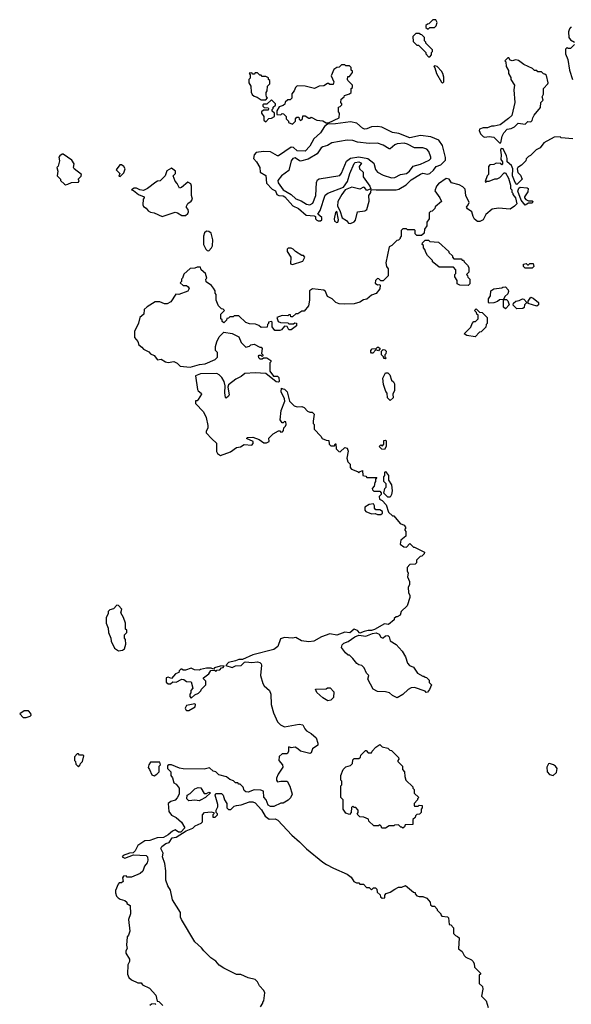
# Model space of a CAD drawing. Extents: x 1861455 to 2058065, y 200073 to 437907.
# Tile 422 of 574: x 2011070 to 2015812, y 320746 to 329218. Entities that reach past the tile are written whole.
import ezdxf

# ---------------------------------------------------------------- set-up
doc = ezdxf.new("R2010")
doc.units = 0

msp = doc.modelspace()

# ---------------------------------------------------------------- linework, layer by layer
at = {"layer": '0CON05XD'}
for points in [[(2014585, 329140), (2014595, 329150), (2014635, 329150), (2014650, 329165), (2014657.5, 329195), (2014648.3, 329218.3), (2014621.7, 329218.3), (2014588.3, 329181.7), (2014575, 329180), (2014561.7, 329168.3), (2014561.7, 329151.7), (2014575, 329140), (2014585, 329140)], [(2014595, 328900), (2014610, 328915), (2014610, 328935), (2014620, 328945), (2014618.3, 328958.3), (2014560, 329015), (2014560, 329025), (2014550, 329035), (2014550, 329065), (2014528.3, 329088.3), (2014515, 329090), (2014505, 329100), (2014475, 329100), (2014450, 329075), (2014451.7, 329031.7), (2014485, 329000), (2014498.3, 328998.3), (2014560, 328935), (2014560, 328925), (2014585, 328900), (2014595, 328900)], [(2015815, 329150), (2015805, 329150), (2015795, 329140), (2015787.5, 329115), (2015790, 329065), (2015803.6, 329043.6), (2015840, 329025)], [(2015840, 329005), (2015805, 328970), (2015785, 328970), (2015775, 328980), (2015762.5, 328965), (2015763.3, 328925), (2015783.3, 328875), (2015796.7, 328785), (2015822, 328705)], [(2013415, 328320), (2013440, 328345), (2013440, 328365), (2013451.7, 328378.3), (2013468.3, 328378.3), (2013471.7, 328361.7), (2013485, 328350), (2013500, 328365), (2013505, 328390), (2013525, 328390), (2013555, 328370), (2013565, 328370), (2013575, 328380), (2013623, 328353), (2013677, 328347), (2013705, 328330), (2013725, 328330), (2013815, 328372.5), (2013820, 328415), (2013810, 328425), (2013810, 328465), (2013825, 328470), (2013840, 328485), (2013840, 328495), (2013830, 328505), (2013832.5, 328535), (2013860, 328555), (2013863.3, 328566.7), (2013905, 328580), (2013918.3, 328591.7), (2013920, 328625), (2013930, 328635), (2013930, 328655), (2013890, 328695), (2013887.5, 328705), (2013891.7, 328728.3), (2013905, 328730), (2013930, 328765), (2013930, 328775), (2013920, 328785), (2013918.3, 328808.3), (2013905, 328820), (2013875, 328820), (2013865, 328830), (2013835, 328830), (2013815, 328810), (2013795, 328807.5), (2013770.7, 328789.3), (2013747.5, 328735), (2013770, 328685), (2013765, 328660), (2013735, 328660), (2013725, 328670), (2013715, 328670), (2013685, 328650), (2013643, 328647), (2013605, 328627.5), (2013525, 328647.5), (2013455, 328650), (2013440, 328635), (2013430, 328605), (2013408.3, 328581.7), (2013408.3, 328541.7), (2013395, 328530), (2013375, 328530), (2013351.7, 328508.3), (2013348.3, 328491.7), (2013335, 328480), (2013301.7, 328468.3), (2013280, 328435), (2013281.7, 328401.7), (2013315, 328400), (2013325, 328410), (2013337, 328407), (2013360, 328385), (2013360, 328365), (2013380, 328345), (2013380, 328335), (2013415, 328320)], [(2015205, 328160), (2015217.5, 328215), (2015232.5, 328245), (2015260, 328275), (2015295, 328282.5), (2015325, 328297.5), (2015355, 328327.5), (2015415, 328320), (2015438.3, 328341.7), (2015465, 328340), (2015475, 328350), (2015480, 328375), (2015493, 328397), (2015547, 328463), (2015550, 328505), (2015570, 328525), (2015562.5, 328555), (2015571.7, 328578.3), (2015573, 328627), (2015610, 328665), (2015612.5, 328675), (2015598.3, 328738.3), (2015585, 328750), (2015571.7, 328751.7), (2015555, 328770), (2015525, 328770), (2015515, 328780), (2015495, 328780), (2015477, 328797), (2015405, 328832.5), (2015356.7, 328866.7), (2015335, 328872.5), (2015303, 328863), (2015285, 328870), (2015275, 328890), (2015265, 328890), (2015240, 328865), (2015250, 328855), (2015252.5, 328815), (2015271.7, 328781.7), (2015272.5, 328755), (2015291.7, 328721.7), (2015293.3, 328703.3), (2015322.5, 328655), (2015317.5, 328615), (2015327.5, 328505), (2015300, 328395), (2015273, 328367), (2015200, 328315), (2015148.3, 328301.7), (2015127, 328303), (2015091.7, 328288.3), (2015053, 328287), (2015023.3, 328276.7), (2015020, 328265), (2015032.5, 328235), (2015055, 328212.5), (2015065, 328207.5), (2015105, 328212.5), (2015145, 328207.5), (2015195, 328160), (2015205, 328160)], [(2013185, 328530), (2013200, 328545), (2013192.5, 328552.5), (2013187.5, 328575), (2013188.3, 328591.7), (2013197.5, 328605), (2013200, 328645), (2013220, 328665), (2013220, 328695), (2013210, 328705), (2013208.3, 328718.3), (2013185, 328730), (2013155, 328730), (2013145, 328740), (2013135, 328740), (2013115, 328760), (2013095, 328760), (2013085, 328750), (2013075, 328750), (2013065, 328760), (2013041.7, 328758.3), (2013050, 328745), (2013050, 328715), (2013040, 328705), (2013040, 328675), (2013057.5, 328645), (2013060, 328595), (2013067.5, 328575), (2013085, 328560), (2013111.7, 328551.7), (2013145, 328530), (2013185, 328530)], [(2014705, 328672.5), (2014717.5, 328685), (2014717.5, 328725), (2014707.5, 328755), (2014696.4, 328776.4), (2014660, 328815), (2014635, 328820), (2014630, 328815), (2014640, 328805), (2014652.5, 328755), (2014695, 328680), (2014705, 328672.5)], [(2013185, 328340), (2013211.7, 328368.3), (2013235, 328370), (2013260, 328385), (2013260, 328415), (2013241.7, 328431.7), (2013240, 328445), (2013250, 328455), (2013250, 328465), (2013268.3, 328481.7), (2013270, 328495), (2013235, 328530), (2013195, 328490), (2013165, 328490), (2013160, 328485), (2013160, 328475), (2013171.7, 328461.7), (2013205, 328460), (2013210, 328455), (2013205, 328440), (2013165, 328440), (2013150, 328425), (2013150, 328415), (2013170, 328385), (2013170, 328355), (2013185, 328340)], [(2013915, 327463.8), (2013945, 327480), (2013956.5, 327493.5), (2013974.2, 327565.8), (2014036.5, 327573.5), (2014053.8, 327586.2), (2014074.5, 327655.5), (2014071.2, 327705), (2014088.8, 327731.2), (2014091.7, 327758.3), (2014135, 327753.3), (2014305, 327755.5), (2014329.1, 327760.9), (2014391.7, 327798.3), (2014435, 327839.5), (2014515, 327889.4), (2014535, 327896.4), (2014575, 327890), (2014595, 327894.3), (2014626.9, 327923.1), (2014650, 327955), (2014689.7, 327970.3), (2014731.1, 328008.9), (2014731.5, 328031.5), (2014705.6, 328135.6), (2014672.5, 328182.5), (2014605, 328211.4), (2014515, 328221.9), (2014425, 328201.2), (2014328.9, 328238.9), (2014275, 328248), (2014247, 328263), (2014182.5, 328292.5), (2014145, 328300), (2014095, 328296), (2014055, 328279.2), (2014035, 328277.1), (2014016.2, 328285), (2013967, 328327), (2013915, 328340.8), (2013785, 328322), (2013715, 328320), (2013690.8, 328299.2), (2013656, 328245), (2013597.6, 328192.4), (2013565, 328130.8), (2013524, 328086), (2013455, 328088.9), (2013425, 328117.8), (2013405, 328121.9), (2013295, 328046), (2013285, 328046.2), (2013225, 328081.4), (2013165, 328083.3), (2013103.6, 328076.4), (2013084.4, 328055), (2013080, 328025), (2013105.6, 327995.6), (2013133.8, 327945), (2013137.3, 327907.3), (2013185, 327876.5), (2013191.4, 327811.4), (2013239.5, 327759.5), (2013270, 327745), (2013281.1, 327715), (2013296.7, 327705), (2013335, 327702.5), (2013349.5, 327695), (2013416.9, 327616.9), (2013466, 327595), (2013533.3, 327535), (2013601.7, 327531.7), (2013612.5, 327525), (2013613.8, 327505), (2013624.2, 327494.2), (2013637.1, 327487.1), (2013655, 327487.1), (2013666, 327495), (2013667.1, 327515), (2013633.3, 327545), (2013653.3, 327575), (2013695, 327707.5), (2013717.5, 327725), (2013852.9, 327777.1), (2013887.8, 327825), (2013908.1, 327895), (2013945, 327980), (2013955, 327989.1), (2013985, 327995.3), (2014008, 327985), (2013989.2, 327955), (2013990.8, 327935), (2014022, 327905), (2014023.8, 327865), (2014079.2, 327785), (2014088.3, 327761.7), (2014055, 327748.8), (2014035, 327773.8), (2014025, 327776.2), (2013995, 327758.8), (2013925, 327775.8), (2013866.7, 327753.3), (2013840, 327715), (2013803.8, 327655), (2013803, 327613), (2013823.3, 327575), (2013842.7, 327512.7), (2013879.1, 327489.1), (2013897.7, 327467.7), (2013915, 327463.8)], [(2015825, 328193.3), (2015725, 328202.5), (2015715, 328210), (2015665, 328207.5), (2015575, 328160), (2015543, 328117), (2015510.7, 328099.3), (2015461.7, 328048.3), (2015445, 328040), (2015425, 328020), (2015420, 328005), (2015383, 327967), (2015353.6, 327946.4), (2015347.5, 327935), (2015353, 327903), (2015375, 327880), (2015390, 327845), (2015345, 327800), (2015328.3, 327818.3), (2015307.5, 327875), (2015310, 327935), (2015297.5, 327965), (2015260, 327995), (2015261.2, 328025), (2015255, 328047.5), (2015226.1, 328106.1), (2015210, 328110), (2015202.5, 328095), (2015210, 328055), (2015207.5, 328015), (2015220, 327995), (2015220, 327975), (2015215, 327970), (2015205, 327980), (2015165, 327982.5), (2015147, 327973), (2015111.7, 327968.3), (2015100, 327955), (2015100, 327885), (2015090, 327875), (2015070, 327825), (2015075, 327820), (2015085, 327830), (2015105, 327830), (2015155, 327850), (2015175, 327850), (2015198.3, 327861.7), (2015235, 327900), (2015245, 327900), (2015272.5, 327855), (2015290, 327795), (2015290, 327765), (2015300, 327755), (2015300, 327735), (2015310, 327725), (2015310, 327715), (2015332.5, 327685), (2015342.5, 327635), (2015325, 327612.5), (2015285, 327587.5), (2015185, 327597.5), (2015133, 327587), (2015077, 327543), (2015053, 327497), (2015025, 327482.5), (2015005, 327482.5), (2014980.7, 327500.7), (2014967.5, 327525), (2014957.5, 327565), (2014920.7, 327590.7), (2014910, 327605), (2014925.9, 327624.1), (2014932.5, 327645), (2014905.8, 327705), (2014899.3, 327759.3), (2014879.6, 327779.6), (2014848.3, 327798.3), (2014782.9, 327815), (2014761.2, 327845), (2014735, 327850.8), (2014668.8, 327805), (2014652.5, 327785), (2014638.8, 327745), (2014682.5, 327685), (2014697, 327653), (2014641.7, 327608.3), (2014640, 327595), (2014628.3, 327581.7), (2014615, 327570), (2014601.7, 327568.3), (2014590, 327555), (2014590, 327505), (2014570, 327475), (2014570, 327445), (2014550, 327415), (2014548.3, 327381.7), (2014525, 327360), (2014485, 327360), (2014470, 327375), (2014470, 327405), (2014465, 327410), (2014405, 327410), (2014395, 327420), (2014365, 327420), (2014350, 327405), (2014350, 327355), (2014340, 327345), (2014340, 327335), (2014325, 327320), (2014311.7, 327318.3), (2014270, 327275), (2014247.5, 327265), (2014217.5, 327125), (2014222.5, 327095), (2014237.5, 327075), (2014236.4, 327013.6), (2014195, 326970), (2014175, 326970), (2014157, 326987), (2014145, 326990), (2014130, 326975), (2014125, 326950), (2014145, 326937.5), (2014165, 326940), (2014170, 326935), (2014167, 326903), (2014135, 326862.5), (2014095, 326847.5), (2014055, 326813.3), (2014025, 326807.5), (2013995, 326787.5), (2013945, 326772.5), (2013865, 326770), (2013815, 326773.8), (2013786.7, 326785), (2013755.8, 326815.8), (2013715, 326836.2), (2013699.1, 326879.1), (2013685, 326890), (2013588.3, 326901.7), (2013560, 326885), (2013562.5, 326805), (2013553.3, 326755), (2013515, 326710), (2013495, 326710), (2013461.7, 326688.3), (2013443, 326687), (2013415, 326660), (2013401.7, 326661.7), (2013398.3, 326678.3), (2013385, 326680), (2013375, 326670), (2013325, 326672.5), (2013280, 326655), (2013291.7, 326621.7), (2013313, 326613), (2013375, 326610), (2013385, 326600), (2013425, 326600), (2013435, 326610), (2013448.3, 326608.3), (2013450, 326585), (2013405, 326550), (2013385, 326550), (2013368.3, 326578.3), (2013345, 326580), (2013321.7, 326548.3), (2013305, 326542.5), (2013263, 326543), (2013240, 326575), (2013240, 326615), (2013235, 326620), (2013210, 326615), (2013210, 326605), (2013200, 326595), (2013198.3, 326571.7), (2013145, 326570), (2013127, 326587), (2013097, 326597), (2013045, 326602.5), (2013013, 326613), (2012955, 326670), (2012915, 326670), (2012905, 326660), (2012875, 326660), (2012865, 326650), (2012851.7, 326648.3), (2012848.3, 326631.7), (2012825, 326610), (2012811.7, 326621.7), (2012810, 326635), (2012800, 326645), (2012800, 326685), (2012830, 326715), (2012818.3, 326728.3), (2012805, 326730), (2012780, 326755), (2012770, 326775), (2012760, 326805), (2012760, 326855), (2012750, 326865), (2012750, 326885), (2012737, 326907), (2012720, 326930), (2012671.7, 326961.7), (2012670, 326985), (2012677.5, 326995), (2012667.5, 327035), (2012630, 327065), (2012625, 327090), (2012595, 327090), (2012575, 327080), (2012535, 327077.5), (2012481.7, 327028.3), (2012470, 326995), (2012460, 326985), (2012460, 326965), (2012450, 326955), (2012475, 326930), (2012505, 326930), (2012518.3, 326918.3), (2012527.5, 326905), (2012516.4, 326883.6), (2012437, 326853), (2012413, 326857), (2012369.3, 326790.7), (2012337, 326773), (2012315, 326772.5), (2012275, 326790), (2012235, 326790), (2012165, 326747.5), (2012140, 326725), (2012137, 326683), (2012102.5, 326655), (2012091.7, 326608.3), (2012057.5, 326535), (2012057.5, 326485), (2012085, 326450), (2012095, 326420), (2012119.3, 326399.3), (2012135, 326382.5), (2012179.3, 326359.3), (2012195, 326342.5), (2012225, 326330), (2012255, 326290), (2012285, 326297.5), (2012323, 326273), (2012345, 326267.5), (2012395, 326277.5), (2012423, 326263), (2012448.3, 326238.3), (2012535, 326227.5), (2012615, 326252.5), (2012665, 326257.5), (2012750, 326295), (2012770, 326315), (2012770, 326355), (2012753, 326373), (2012752.5, 326405), (2012763.6, 326446.4), (2012785, 326490), (2012825, 326530), (2012897, 326517), (2012955, 326490), (2012975, 326440), (2013015, 326400), (2013045, 326410), (2013058.3, 326421.7), (2013085, 326427.5), (2013135, 326400), (2013145, 326400), (2013155, 326390), (2013150, 326345), (2013160, 326335), (2013160, 326325), (2013155, 326320), (2013145, 326330), (2013125, 326330), (2013120, 326325), (2013121.7, 326311.7), (2013135, 326300), (2013155, 326300), (2013165, 326310), (2013195, 326310), (2013230, 326285), (2013230, 326275), (2013220, 326265), (2013220, 326195), (2013251.7, 326151.7), (2013285, 326150), (2013298.3, 326138.3), (2013300, 326105), (2013295, 326100), (2013275, 326103.3), (2013185, 326173.3), (2013095, 326178.8), (2013006.1, 326173.9), (2012975, 326148.8), (2012927.5, 326125), (2012863.6, 326076.4), (2012860, 326055), (2012870.7, 325989.3), (2012865, 325977.5), (2012845, 325962.5), (2012838.3, 325968.3), (2012833.9, 326006.1), (2012837, 326067)], [(2013565, 327624.6), (2013591.2, 327638.8), (2013616, 327705), (2013621.7, 327818.3), (2013629.7, 327840.3), (2013645, 327848.1), (2013822, 327878), (2013835, 327896.7), (2013878.5, 328001.5), (2013913.7, 328026.3), (2013985, 328038.5), (2014063.8, 328023.8), (2014114.2, 327985), (2014128.3, 327928.3), (2014145, 327906), (2014195, 327880.8), (2014265, 327858), (2014295, 327861.2), (2014344.3, 327885.7), (2014395, 327895.7), (2014420, 327915), (2014452.7, 327957.3), (2014516.7, 327975), (2014591.2, 328008.8), (2014603.8, 328025), (2014604.2, 328035), (2014585.7, 328085), (2014570, 328105), (2014535, 328115.6), (2014465, 328116.2), (2014405, 328147.8), (2014375, 328156), (2014315, 328150.9), (2014295, 328141.9), (2014255, 328107.5), (2014245, 328107.1), (2014195, 328139.2), (2014145, 328155.7), (2014075, 328153.3), (2013974.5, 328164.5), (2013935, 328180), (2013885, 328182.5), (2013752.1, 328157.9), (2013715, 328135.7), (2013675, 328125.6), (2013660.6, 328115), (2013626.5, 328063.5), (2013550.9, 328019.1), (2013485, 328001.4), (2013475, 328002.5), (2013438.9, 328028.9), (2013416.9, 328023.1), (2013403.3, 328005), (2013385, 327921.2), (2013320, 327875), (2013290, 327835), (2013291.4, 327815), (2013335.5, 327755), (2013402.3, 327715), (2013445, 327676.1), (2013490.1, 327660.1), (2013535, 327630.4), (2013565, 327624.6)], [(2011465, 327797.5), (2011485, 327802.5), (2011515, 327816.7), (2011575, 327820), (2011580, 327835), (2011573, 327847), (2011598.3, 327871.7), (2011600, 327885), (2011537.5, 327935), (2011532.5, 327945), (2011537, 327977), (2011518.3, 328008.3), (2011445, 328060), (2011435, 328060), (2011413.6, 328046.4), (2011407.5, 328035), (2011412.5, 328005), (2011401.7, 327958.3), (2011390, 327945), (2011397.5, 327915), (2011392.5, 327875), (2011420, 327845), (2011420, 327835), (2011455, 327802.5), (2011465, 327797.5)], [(2011935, 327870), (2011965, 327900), (2011977.5, 327935), (2011966.4, 327956.4), (2011945, 327970), (2011931.7, 327968.3), (2011900, 327925), (2011930, 327895), (2011921.7, 327871.7), (2011935, 327870)], [(2012295, 327526.2), (2012405, 327562.5), (2012427, 327557), (2012463.6, 327533.6), (2012495, 327532.5), (2012515, 327550), (2012520, 327565), (2012517.5, 327585), (2012503, 327603), (2012502.5, 327615), (2012514, 327636), (2012545, 327656.7), (2012554, 327675), (2012546.7, 327705), (2012547, 327787), (2012540, 327805), (2012515, 327820), (2012460, 327775), (2012445, 327770), (2012425, 327810), (2012405, 327830), (2012390, 327875), (2012410, 327895), (2012410, 327915), (2012375, 327940), (2012333.6, 327916.4), (2012320, 327875), (2012278.3, 327831.7), (2012255, 327830), (2012239.3, 327820.7), (2012170, 327765), (2012135, 327747.5), (2012103.6, 327753.6), (2012075, 327770), (2012055, 327770), (2012030, 327755), (2012048.3, 327748.3), (2012090, 327715), (2012140, 327695), (2012140, 327685), (2012130, 327675), (2012127.5, 327625), (2012135, 327610), (2012156.4, 327596.4), (2012173.6, 327573.6), (2012195, 327562.5), (2012227, 327557), (2012295, 327526.2)], [(2015415, 327622.5), (2015380, 327665), (2015353, 327743), (2015361.7, 327768.3), (2015372.5, 327777.5), (2015431.7, 327771.7), (2015440, 327765), (2015437, 327737), (2015410, 327695), (2015410, 327685), (2015421.7, 327671.7), (2015445, 327660), (2015475, 327660), (2015480, 327655), (2015475, 327640), (2015445, 327640), (2015415, 327622.5)], [(2013795, 327472.5), (2013805, 327476.7), (2013810, 327495), (2013795, 327570), (2013785, 327560), (2013773.3, 327505), (2013776.9, 327485), (2013795, 327472.5)], [(2012695, 327230), (2012720, 327255), (2012727, 327273), (2012730, 327325), (2012715, 327380), (2012696.7, 327396.7), (2012675, 327400), (2012660, 327385), (2012650, 327355), (2012650, 327285), (2012670, 327245), (2012681.7, 327231.7), (2012695, 327230)], [(2014925, 326930), (2014855, 326932.5), (2014830, 326945), (2014830, 326975), (2014810, 327005), (2014810, 327025), (2014820, 327035), (2014820, 327065), (2014798.3, 327088.3), (2014675, 327090), (2014630, 327125), (2014620, 327135), (2014620, 327145), (2014575, 327190), (2014560, 327215), (2014551.7, 327241.7), (2014540, 327255), (2014540, 327275), (2014530, 327285), (2014531.7, 327298.3), (2014555, 327320), (2014585, 327320), (2014595, 327310), (2014670, 327305), (2014760, 327225), (2014760, 327215), (2014790, 327185), (2014790, 327175), (2014801.7, 327161.7), (2014865, 327160), (2014875, 327150), (2014885, 327150), (2014890, 327135), (2014920, 327105), (2014930, 327085), (2014930, 327045), (2014910, 327025), (2014920, 327015), (2014921.7, 327001.7), (2014940, 326985), (2014940, 326945), (2014925, 326930)], [(2013415, 327112.5), (2013505, 327140), (2013520, 327175), (2013508.3, 327188.3), (2013495, 327190), (2013440, 327225), (2013420, 327245), (2013405, 327252.5), (2013378.3, 327251.7), (2013370, 327245), (2013370, 327225), (2013400, 327175), (2013398.3, 327118.3), (2013415, 327112.5)], [(2015475, 327080), (2015415, 327080), (2015400, 327095), (2015400, 327115), (2015425, 327120), (2015435, 327110), (2015445, 327110), (2015455, 327120), (2015485, 327120), (2015490, 327095), (2015475, 327080)], [(2015105, 326780), (2015100, 326785), (2015100, 326815), (2015117, 326843), (2015120, 326885), (2015145, 326902.5), (2015215, 326910), (2015223, 326917), (2015245, 326920), (2015270, 326895), (2015271.7, 326878.3), (2015265, 326860), (2015240, 326835), (2015230, 326810), (2015195, 326807.5), (2015176.7, 326793.3), (2015145, 326782.5), (2015105, 326780)], [(2015245, 326730), (2015230, 326745), (2015230, 326810), (2015255, 326810), (2015265, 326800), (2015277.5, 326765), (2015245, 326730)], [(2015345, 326730), (2015311.7, 326761.7), (2015315, 326780), (2015335, 326797.5), (2015365, 326802.5), (2015393.6, 326816.4), (2015405, 326812.5), (2015430, 326785), (2015410, 326765), (2015407, 326743), (2015395, 326732.5), (2015345, 326730)], [(2015515, 326752.5), (2015440, 326775), (2015440, 326795), (2015465, 326830), (2015485, 326822.5), (2015530, 326785), (2015530, 326765), (2015515, 326752.5)], [(2014985, 326490), (2014915, 326500), (2014890, 326515), (2014948.3, 326571.7), (2014960, 326605), (2014975, 326620), (2014988.3, 326621.7), (2015010, 326645), (2015010, 326675), (2015000, 326685), (2014998.3, 326698.3), (2014980, 326715), (2014995, 326730), (2015021.7, 326701.7), (2015045, 326700), (2015090, 326655), (2015090, 326605), (2015080, 326595), (2015078.3, 326571.7), (2015038.3, 326531.7), (2015021.7, 326528.3), (2014985, 326490)], [(2014105, 326350), (2014095, 326350), (2014088.3, 326358.3), (2014088.3, 326371.7), (2014100, 326385), (2014135, 326390), (2014145, 326400), (2014155, 326400), (2014168.3, 326388.3), (2014155, 326370), (2014131.7, 326378.3), (2014105, 326350)], [(2014215, 326300), (2014201.7, 326301.7), (2014198.3, 326318.3), (2014180, 326335), (2014180, 326365), (2014195, 326380), (2014208.3, 326378.3), (2014220, 326365), (2014217, 326343), (2014210, 326335), (2014210, 326315), (2014220, 326305), (2014215, 326300)], [(2012837, 326067), (2012826.7, 326105), (2012808.3, 326138.3), (2012785, 326162.5), (2012765, 326172.5), (2012625, 326170), (2012580, 326155), (2012598.8, 326035), (2012604, 326024), (2012630, 326005), (2012632.5, 325995), (2012605, 325950), (2012595, 325940), (2012581.7, 325938.3), (2012582.5, 325915), (2012650, 325845), (2012672.5, 325795), (2012686.7, 325725), (2012686.4, 325703.6), (2012673, 325677), (2012673, 325663), (2012720.5, 325610.5), (2012762.5, 325575), (2012763, 325503), (2012770, 325485), (2012795, 325467.5), (2012880.7, 325499.3), (2012933, 325537), (2012967, 325543), (2012998.3, 325561.7), (2013065, 325557.5), (2013077.9, 325572.1), (2013078, 325588), (2013020, 325615), (2013028.3, 325621.7), (2013075, 325626.7), (2013127.5, 325605), (2013168.3, 325578.3), (2013191.7, 325578.3), (2013215, 325590), (2013213, 325617), (2013250, 325655), (2013295, 325680), (2013305, 325680), (2013315, 325670), (2013328.3, 325671.7), (2013337, 325683), (2013340, 325705), (2013355, 325720), (2013360, 325735), (2013358.3, 325758.3), (2013345, 325760), (2013335, 325750), (2013325, 325750), (2013310, 325775), (2013316.7, 325855), (2013350, 325935), (2013347, 325957), (2013317.5, 326015), (2013321.7, 326048.3), (2013331.7, 326041.7), (2013345, 326040), (2013370, 326015), (2013390, 325935), (2013430, 325895), (2013455, 325887.5), (2013495, 325890), (2013515, 325880), (2013545, 325850), (2013565, 325840), (2013585, 325840), (2013600, 325825), (2013592.5, 325765), (2013593, 325743), (2013600, 325735), (2013600, 325695), (2013660, 325635), (2013670, 325615), (2013705, 325600), (2013728.3, 325598.3), (2013730, 325565), (2013745, 325550), (2013775, 325550), (2013781.7, 325568.3), (2013788.3, 325568.3), (2013790, 325525), (2013813, 325503), (2013825, 325500), (2013865, 325537.5), (2013885, 325530), (2013892.5, 325505), (2013882.5, 325445), (2013890, 325415), (2013910, 325395), (2013910, 325365), (2013921.7, 325351.7), (2013975, 325330), (2013985, 325320), (2013991.7, 325328.3), (2014018.3, 325338.3), (2014020, 325295), (2014045, 325290), (2014055, 325280), (2014140, 325280), (2014130, 325265), (2014130, 325245), (2014123, 325237), (2014117, 325203), (2014100, 325185), (2014101.7, 325171.7), (2014115, 325160), (2014165, 325160), (2014178.3, 325148.3), (2014178.3, 325131.7), (2014160, 325115), (2014161.7, 325091.7), (2014185, 325080), (2014220, 325045), (2014241.7, 324981.7), (2014275, 324950), (2014285, 324950), (2014341.7, 324881.7), (2014375, 324870), (2014390, 324845), (2014380, 324835), (2014380, 324825), (2014390, 324815), (2014390, 324775), (2014345, 324740), (2014340, 324705), (2014373, 324683), (2014395, 324680), (2014425, 324710), (2014455, 324680), (2014465, 324680), (2014550, 324635), (2014548.3, 324621.7), (2014528.3, 324601.7), (2014511.7, 324598.3), (2014481.7, 324568.3), (2014480, 324545), (2014468.3, 324531.7), (2014425, 324530), (2014400, 324505), (2014400, 324475), (2014410, 324455), (2014402.5, 324425), (2014420, 324385), (2014420, 324355), (2014410, 324335), (2014412.5, 324285), (2014422.5, 324265), (2014422.5, 324245), (2014400, 324175), (2014350, 324125), (2014340, 324095), (2014315, 324080), (2014305, 324080), (2014290, 324065), (2014290, 324055), (2014240, 324015), (2014205, 324020), (2014118.8, 323971.2), (2014095, 323962.5), (2014065, 323963.3), (2014030, 323955), (2013995, 323940), (2013973.6, 323963.6), (2013945, 323972.5), (2013907, 323943), (2013865, 323947.5), (2013795, 323922.5), (2013737, 323933), (2013663, 323907), (2013599.5, 323870.5), (2013555, 323863.8), (2013493, 323873), (2013445, 323902.5), (2013415, 323897.5), (2013345, 323902.5), (2013310.7, 323889.3), (2013290, 323825), (2013255, 323800), (2013075, 323753.3), (2012986.4, 323713.6), (2012955, 323713.3), (2012925, 323700), (2012865, 323686.7), (2012841.7, 323661.7), (2012895, 323643.3), (2012925, 323657.5), (2012975, 323660), (2013001.2, 323688.8), (2013015, 323693.3), (2013065, 323686.7), (2013115, 323692.5), (2013135, 323687.5), (2013146.1, 323676.1), (2013147.5, 323665), (2013140, 323575), (2013160, 323505), (2013172.5, 323485), (2013217.5, 323445), (2013230, 323415), (2013232.5, 323325), (2013252.5, 323255), (2013287.5, 323175), (2013311.7, 323151.7), (2013345, 323133.3), (2013472.7, 323157.3), (2013505, 323151.2), (2013521.2, 323115), (2013535, 323100), (2013575.8, 323075.8), (2013618.3, 323038.3), (2013633, 322993), (2013632.5, 322975), (2013586.7, 322945), (2013575, 322910), (2013565, 322903.8), (2013483, 322923), (2013460, 322945), (2013437, 322957), (2013405, 322952.5), (2013385, 322960), (2013380, 322955), (2013379.3, 322920.7), (2013368.3, 322901.7), (2013325, 322900), (2013301.7, 322878.3), (2013297.5, 322845), (2013330, 322805), (2013332.5, 322785), (2013293.3, 322726.7), (2013278.3, 322691.7), (2013277.5, 322675), (2013285, 322660), (2013315, 322666.7), (2013370, 322665), (2013391.7, 322621.7), (2013411.2, 322555), (2013398.3, 322521.7), (2013378.3, 322501.7), (2013335, 322477.5), (2013313.6, 322476.4), (2013255, 322447.5), (2013225, 322447.5), (2013205, 322460), (2013190, 322505), (2013168.3, 322528.3), (2013165, 322580), (2013143, 322587), (2013085, 322590), (2013035, 322572.5), (2013013, 322573), (2013000, 322585), (2012990, 322615), (2012965, 322640), (2012955, 322640), (2012945, 322650), (2012925, 322650), (2012908.3, 322668.3), (2012875, 322680), (2012848.3, 322701.7), (2012781.7, 322721.7), (2012757, 322747), (2012731.7, 322751.7), (2012701.7, 322781.7), (2012655, 322770), (2012475, 322772.5), (2012445, 322777.5), (2012375, 322807.5), (2012353, 322807), (2012341.7, 322798.3), (2012340, 322775), (2012370, 322745), (2012370, 322715), (2012382.5, 322695), (2012395, 322650), (2012415, 322640), (2012440, 322605), (2012440, 322555), (2012425, 322522.5), (2012405, 322503.3), (2012369.3, 322490.7), (2012347.5, 322475), (2012353.3, 322405), (2012375, 322372.5), (2012415, 322353.3), (2012461.7, 322311.7), (2012490, 322265), (2012455, 322227.5), (2012435, 322227.5), (2012405, 322247.5), (2012383.6, 322236.4), (2012347, 322203), (2012305, 322181.2), (2012250.7, 322179.3), (2012190, 322155), (2012145, 322152.5), (2012085, 322112.5), (2012063.6, 322066.4), (2012045, 322050), (2012015, 322046.7), (2011960, 322025), (2011950, 322015), (2011975, 322003.3), (2012047, 322033), (2012156.7, 322026.7), (2012170, 322015), (2012172.5, 321985), (2012166.1, 321963.9), (2012143.3, 321935), (2012129.5, 321890.5), (2012105, 321872.5), (2012031.7, 321838.3), (2011995, 321840), (2011985, 321850), (2011963, 321847), (2011952.5, 321835), (2011958.3, 321801.7), (2011945, 321790), (2011925, 321790), (2011915, 321780), (2011893.3, 321725), (2011893.3, 321705), (2011902.5, 321675), (2011915, 321662.5), (2011935, 321650), (2011975, 321640), (2011990, 321625), (2011991.7, 321611.7), (2012020, 321595), (2012022.5, 321525), (2012003.8, 321475), (2012016.7, 321375), (2012005, 321340), (2011992.5, 321325), (2011987.5, 321255), (2011992.5, 321225), (2011982.5, 321205), (2011982.5, 321185), (2012012.5, 321135), (2012012.5, 321115), (2012000, 321085), (2011996.7, 321005), (2012007.5, 320975), (2012030, 320955), (2012085, 320930), (2012115, 320930), (2012125, 320912.5), (2012185, 320883.3), (2012241.2, 320825), (2012251.7, 320771.7), (2012265, 320770), (2012300, 320735)], [(2014255, 325942.5), (2014233, 325963), (2014230, 326005), (2014218.3, 326018.3), (2014198.3, 326078.3), (2014192.5, 326135), (2014215, 326180), (2014235, 326180), (2014253, 326163), (2014267.5, 326115), (2014283, 326103), (2014292.5, 326085), (2014291.7, 326028.3), (2014277.5, 325995), (2014280, 325965), (2014255, 325942.5)], [(2014205, 325520), (2014181.7, 325521.7), (2014160, 325545), (2014175, 325560), (2014188.3, 325551.7), (2014200, 325565), (2014201.7, 325598.3), (2014215, 325600), (2014220, 325595), (2014220, 325545), (2014205, 325520)], [(2014255, 325110), (2014235, 325110), (2014200, 325145), (2014210, 325185), (2014220, 325195), (2014220, 325225), (2014200, 325245), (2014200, 325285), (2014210, 325295), (2014210, 325325), (2014215, 325330), (2014240, 325295), (2014240, 325255), (2014267.5, 325215), (2014272.5, 325165), (2014267, 325133), (2014255, 325110)], [(2014175, 324960), (2014188.3, 324971.7), (2014190, 324985), (2014165, 325000), (2014131.7, 325001.7), (2014120, 325015), (2014120, 325035), (2014111.7, 325051.7), (2014075, 325046.7), (2014036.2, 325025), (2014037.7, 324997.7), (2014046.1, 324986.1), (2014095, 324967.5), (2014125, 324970), (2014145, 324960), (2014175, 324960)], [(2011918.3, 323788.3), (2011955, 323792.5), (2011970, 323805), (2011982.5, 323845), (2011980, 323885), (2011970, 323895), (2011970, 323925), (2011990, 323945), (2011990, 323965), (2011980, 323975), (2011980, 324025), (2011962.5, 324075), (2011940, 324115), (2011947.5, 324145), (2011918.3, 324178.3), (2011905, 324180), (2011875, 324150), (2011845, 324140), (2011830, 324125), (2011830, 324105), (2011812.5, 324075), (2011812.5, 324025), (2011831.7, 323981.7), (2011833.3, 323945), (2011853.3, 323895), (2011855, 323870), (2011885, 323810), (2011918.3, 323788.3)], [(2014315, 323382.5), (2014275, 323403.3), (2014250, 323425), (2014215, 323433.8), (2014145, 323436), (2014108.3, 323458.3), (2014063, 323543), (2014070, 323575), (2014050, 323595), (2014030.7, 323640.7), (2014010.7, 323660.7), (2013985, 323666.7), (2013968.3, 323678.3), (2013935, 323722.5), (2013905, 323750), (2013895, 323750), (2013870.7, 323770.7), (2013837.5, 323815), (2013840.7, 323839.3), (2013855, 323852.5), (2013895, 323867.5), (2013951.2, 323908.8), (2013985, 323922.5), (2014045, 323913.3), (2014103, 323937), (2014135, 323942.5), (2014159.3, 323929.3), (2014173.6, 323903.6), (2014185, 323900), (2014195, 323900), (2014215, 323917.5), (2014235, 323920), (2014247, 323907), (2014255, 323872.5), (2014305, 323842.5), (2014357.5, 323785), (2014387.5, 323735), (2014405, 323680), (2014421.7, 323661.7), (2014456.4, 323646.4), (2014490, 323595), (2014535, 323570), (2014545, 323570), (2014555, 323560), (2014568.3, 323558.3), (2014590, 323535), (2014590, 323515), (2014610, 323495), (2014592.5, 323455), (2014575, 323432.5), (2014565, 323430), (2014555, 323440), (2014465, 323472.5), (2014435, 323470), (2014410, 323455), (2014365, 323412.5), (2014315, 323382.5)], [(2012545, 323380), (2012575, 323410), (2012608.3, 323421.7), (2012628.3, 323441.7), (2012631.7, 323458.3), (2012670, 323495), (2012670, 323525), (2012650, 323545), (2012650, 323555), (2012695, 323590), (2012711.7, 323618.3), (2012745, 323620), (2012755, 323610), (2012765, 323620), (2012790, 323625), (2012805, 323640), (2012820, 323645), (2012828.3, 323658.3), (2012793.6, 323656.4), (2012745, 323640), (2012735, 323630), (2012715, 323637.5), (2012677, 323637), (2012623, 323627), (2012615, 323620), (2012573, 323623), (2012545, 323637.5), (2012495, 323620), (2012475, 323620), (2012465, 323630), (2012455, 323630), (2012440, 323615), (2012438.3, 323601.7), (2012410, 323590), (2012375, 323550), (2012345, 323560), (2012330, 323555), (2012328.3, 323518.3), (2012345, 323503.3), (2012365, 323503.3), (2012385, 323520), (2012415, 323516.7), (2012465, 323542.5), (2012481.7, 323541.7), (2012505, 323522.5), (2012545, 323520), (2012557.5, 323465), (2012540, 323445), (2012540, 323425), (2012532.5, 323415), (2012533, 323393), (2012545, 323380)], [(2013718.3, 323358.3), (2013675, 323382.5), (2013625, 323430), (2013611.7, 323458.3), (2013705, 323460), (2013715, 323470), (2013738.3, 323468.3), (2013770, 323435), (2013767.5, 323385), (2013745, 323362.5), (2013718.3, 323358.3)], [(2012525, 323272.5), (2012577.5, 323305), (2012580, 323325), (2012575, 323330), (2012503.6, 323316.4), (2012492.5, 323295), (2012498.3, 323278.3), (2012505, 323272.5), (2012525, 323272.5)], [(2011125, 323213.3), (2011160, 323225), (2011167.5, 323235), (2011167, 323247), (2011145, 323270), (2011108.3, 323271.7), (2011070, 323245), (2011100, 323215), (2011125, 323213.3)], [(2014365, 322260), (2014355, 322270), (2014345, 322270), (2014325, 322290), (2014293, 322287), (2014285, 322280), (2014245, 322280), (2014215, 322260), (2014181.7, 322261.7), (2014178.3, 322278.3), (2014165, 322290), (2014155, 322280), (2014115, 322280), (2014071.7, 322321.7), (2014068.3, 322338.3), (2014027, 322357), (2013995, 322360), (2013971.7, 322381.7), (2013980, 322395), (2013980, 322415), (2013958.3, 322438.3), (2013945, 322440), (2013935, 322450), (2013921.7, 322438.3), (2013920, 322395), (2013905, 322380), (2013875, 322390), (2013850, 322425), (2013850, 322505), (2013830, 322525), (2013830, 322625), (2013840, 322635), (2013840, 322665), (2013830, 322675), (2013830, 322715), (2013850, 322765), (2013875, 322790), (2013915, 322800), (2013931.7, 322818.3), (2013935, 322850), (2013945, 322860), (2013985, 322860), (2013998.3, 322871.7), (2014001.7, 322888.3), (2014041.7, 322928.3), (2014048.3, 322928.3), (2014065, 322910), (2014095, 322910), (2014100, 322925), (2014131.7, 322958.3), (2014165, 322980), (2014185, 322960), (2014235, 322950), (2014251.7, 322931.7), (2014265, 322930), (2014325, 322870), (2014330, 322855), (2014320, 322845), (2014320, 322835), (2014360, 322795), (2014360, 322765), (2014377, 322747), (2014380, 322705), (2014390, 322675), (2014448.3, 322618.3), (2014450, 322605), (2014460, 322595), (2014461.7, 322561.7), (2014500, 322525), (2014490, 322515), (2014490, 322505), (2014460, 322475), (2014460, 322455), (2014465, 322450), (2014495, 322450), (2014505, 322460), (2014530, 322455), (2014530, 322435), (2014520, 322425), (2014520, 322395), (2014508.3, 322381.7), (2014485, 322380), (2014471.7, 322368.3), (2014468.3, 322351.7), (2014450, 322335), (2014448.3, 322291.7), (2014385, 322290), (2014378.3, 322271.7), (2014365, 322260)], [(2011575, 322790), (2011590, 322805), (2011591.7, 322818.3), (2011610, 322835), (2011620, 322885), (2011615, 322890), (2011585, 322890), (2011575, 322900), (2011565, 322900), (2011540, 322875), (2011540, 322845), (2011550, 322835), (2011551.7, 322811.7), (2011575, 322790)], [(2012225, 322712.5), (2012250, 322725), (2012270, 322745), (2012270, 322795), (2012280, 322805), (2012275, 322830), (2012195, 322830), (2012180, 322805), (2012173, 322783), (2012187, 322767), (2012205, 322720), (2012225, 322712.5)], [(2015655, 322713.8), (2015685, 322740), (2015690, 322775), (2015676.2, 322795), (2015660, 322805), (2015625, 322818), (2015615, 322816.2), (2015601.1, 322785), (2015605, 322746.7), (2015625, 322722), (2015655, 322713.8)], [(2013140, 320725), (2013160, 320755), (2013160, 320765), (2013170, 320775), (2013177.5, 320845), (2013170, 320865), (2013132.5, 320905), (2013115, 320940), (2013095, 320960), (2013035, 320972.5), (2012971.7, 321001.7), (2012933, 321003), (2012825, 321057.5), (2012783.6, 321083.6), (2012756.4, 321116.4), (2012712.5, 321145), (2012652.5, 321205), (2012633, 321233), (2012575, 321282.5), (2012460, 321475), (2012453.3, 321495), (2012452.5, 321535), (2012383.3, 321645), (2012366.4, 321726.4), (2012344.1, 321764.1), (2012326.7, 321815), (2012326.7, 321865), (2012327.5, 321895), (2012316.4, 321956.4), (2012297.5, 322015), (2012302.5, 322045), (2012283.3, 322085), (2012291.2, 322105), (2012325, 322128), (2012355, 322136.7), (2012381.2, 322178.8), (2012415.9, 322184.1), (2012501.7, 322238.3), (2012558.3, 322261.7), (2012577.5, 322282.5), (2012630, 322305), (2012640, 322315), (2012640, 322375), (2012660, 322395), (2012715, 322402.5), (2012737.5, 322397.5), (2012740, 322385), (2012730, 322375), (2012730, 322355), (2012750, 322355), (2012770, 322375), (2012770, 322385), (2012760, 322395), (2012760, 322415), (2012773.3, 322445), (2012773.3, 322465), (2012750, 322545), (2012755, 322560), (2012805, 322560), (2012820, 322545), (2012830, 322505), (2012850, 322475), (2012850, 322435), (2012865, 322422.5), (2012885, 322422.5), (2012915, 322450), (2012933, 322457), (2012975, 322463.3), (2013045, 322486.7), (2013075, 322487.5), (2013095, 322480), (2013148.3, 322418.3), (2013180, 322365), (2013215, 322337.5), (2013265, 322342.5), (2013289.3, 322329.3), (2013410.5, 322200.5), (2013476.7, 322145), (2013534.3, 322084.3), (2013675, 321967.5), (2013708.3, 321948.3)], [(2012615, 322497.5), (2012575, 322502.5), (2012525, 322497.5), (2012507.5, 322515), (2012510, 322545), (2012535, 322560), (2012575, 322600), (2012605, 322610), (2012627, 322607), (2012655, 322560), (2012675, 322560), (2012695, 322570), (2012710, 322565), (2012667.5, 322525), (2012625, 322502.5), (2012615, 322497.5)], [(2013708.3, 321948.3), (2013766.4, 321916.4), (2013886.1, 321866.1), (2013919.3, 321839.3), (2013943.6, 321803.6), (2013965, 321790), (2013985, 321790), (2013995, 321780), (2014025, 321780), (2014051.7, 321751.7), (2014075, 321750), (2014095, 321730), (2014111.7, 321748.3), (2014128.3, 321748.3), (2014140, 321735), (2014141.7, 321711.7), (2014168.3, 321688.3), (2014171.7, 321671.7), (2014185, 321660), (2014208.3, 321661.7), (2014210, 321685), (2014221.7, 321698.3), (2014255, 321710), (2014295, 321737.5), (2014325, 321752.5), (2014356.4, 321753.6), (2014387, 321767), (2014455, 321710), (2014468.3, 321708.3), (2014470, 321695), (2014485, 321680), (2014505, 321672.5), (2014535, 321672.5), (2014569.3, 321659.3), (2014600, 321625), (2014601.7, 321601.7), (2014615, 321590), (2014635, 321590), (2014660, 321565), (2014660, 321555), (2014690, 321525), (2014690, 321515), (2014700, 321505), (2014747, 321497), (2014755, 321490), (2014761.7, 321431.7), (2014775, 321430), (2014800, 321405), (2014800, 321355), (2014815, 321337.5), (2014835, 321330), (2014847, 321317), (2014843, 321223), (2014875, 321200), (2014890, 321165), (2014905, 321150), (2014955, 321127.5), (2014966.4, 321116.4), (2014977, 321097), (2014980, 321065), (2015030, 321015), (2015030, 321005), (2015020, 320995), (2015020, 320925), (2015048.3, 320898.3), (2015052.5, 320875), (2015040, 320815), (2015080, 320775), (2015098.3, 320718.3)], [(2012240, 320745), (2012235, 320750), (2012203, 320747), (2012190, 320735)]]:
    msp.add_lwpolyline(points, dxfattribs=at)

doc.saveas('drawing.dxf')
